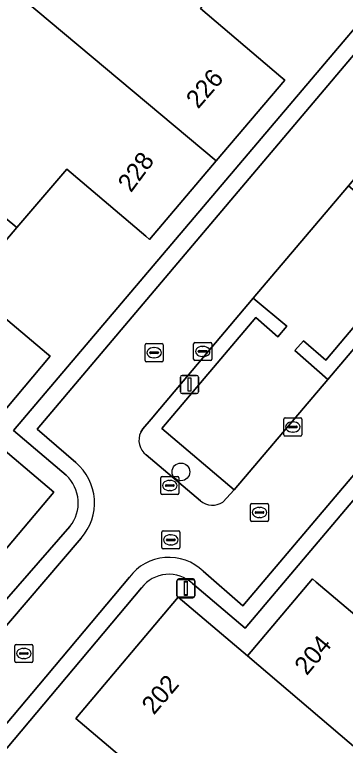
# Model space of a CAD drawing. Extents: x 156412 to 157779, y 382335 to 383768.
# Drawn here: x 157079.52 to 157097.77, y 382636.89 to 382677.17 of the extents above; entities that cross this region are included whole.
import ezdxf

# ---------------------------------------------------------------- set-up
doc = ezdxf.new("R2010")
doc.units = 0
for name, color, linetype in [('IMGEO_Boom', 7, 'Continuous'), ('IMGEO_Erf', 7, 'Continuous'), ('IMGEO_Groenvoorziening', 7, 'Continuous'), ('IMGEO_Haag', 7, 'Continuous'), ('IMGEO_Kolk', 7, 'Continuous'), ('IMGEO_Lichtmast', 7, 'Continuous'), ('IMGEO_Pand', 7, 'Continuous'), ('IMGEO_Pand_nummerreeks', 7, 'Continuous'), ('IMGEO_Parkeervlak_open', 7, 'Continuous'), ('IMGEO_Rijbaan_lokaal_open', 7, 'Continuous'), ('IMGEO_Rioolput', 7, 'Continuous'), ('IMGEO_Voetpad_open', 7, 'Continuous')]:
    doc.layers.add(name, color=color, linetype=linetype)

msp = doc.modelspace()

# ---------------------------------------------------------------- linework, layer by layer
at = {"layer": 'IMGEO_Boom'}
msp.add_circle((157088.698, 382651.962), 0.489, dxfattribs=at)
at = {"layer": 'IMGEO_Erf'}
for points in [[(157086.52, 382645.573), (157081.52, 382639.615), (157078.713, 382636.298), (157083.884, 382631.949), (157100.928, 382617.614), (157154.388, 382680.475), (157057.061, 382763.075), (157025.206, 382732.962), (157021.009, 382728.308), (156999.775, 382703.233), (157017.757, 382688.01), (157023.217, 382683.387), (157030.997, 382692.595)], [(157082.363, 382651.78), (157079.465, 382654.239), (157116.559, 382697.961)], [(157116.559, 382697.961), (157129.305, 382687.146), (157092.239, 382643.346), (157089.335, 382645.82)], [(157035.027, 382689.136), (157027.21, 382679.918), (157032.409, 382675.515), (157069.523, 382644.078), (157074.665, 382639.722), (157075.781, 382641.07), (157077.434, 382643.091), (157082.571, 382648.95)], [(157089.779, 382677.5), (157094.206, 382673.746), (157094.424, 382673.561), (157090.647, 382669.106), (157086.972, 382664.773), (157086.76, 382664.952), (157082.396, 382668.654), (157079.646, 382665.434), (157076.887, 382662.197), (157081.281, 382658.516), (157081.486, 382658.344), (157078.125, 382654.361)], [(157077.888, 382654.049), (157081.687, 382650.856), (157076.065, 382644.201)], [(157086.869, 382635), (157082.896, 382638.38), (157088.538, 382645.059), (157092.368, 382641.822), (157095.964, 382646.066), (157096.166, 382645.895), (157100.542, 382642.187)]]:
    msp.add_lwpolyline(points, dxfattribs=at)
for centre, radius, start, end in [((157080.952, 382650.254), 2.079, 321.1604, 47.2467), ((157088.041, 382644.398), 1.922, 47.7043, 142.3248)]:
    msp.add_arc(centre, radius, start, end, dxfattribs=at)
at = {"layer": 'IMGEO_Groenvoorziening'}
msp.add_lwpolyline([(157099.036, 382667.801), (157100.338, 382669.357), (157099.755, 382669.855), (157097.943, 382667.741), (157101.939, 382664.339), (157096.688, 382658.117), (157095.466, 382659.192), (157094.985, 382658.65), (157096.802, 382657.066), (157106.883, 382668.952), (157106.294, 382669.431), (157102.438, 382664.936)], close=True, dxfattribs=at)
for points in [[(157087.643, 382654.359), (157092.825, 382660.479), (157094.053, 382659.418), (157094.546, 382660.003), (157092.683, 382661.545), (157087.537, 382655.446), (157087.049, 382654.862), (157086.604, 382654.331), (157086.482, 382654.155)], [(157091.012, 382650.298), (157091.638, 382650.975), (157087.643, 382654.359)], [(157086.789, 382652.903), (157089.775, 382650.377)]]:
    msp.add_lwpolyline(points, dxfattribs=at)
for centre, radius, start, end in [((157087.387, 382653.713), 1.007, 153.9779, 233.5772), ((157090.445, 382651.136), 1.012, 228.589, 304.1026)]:
    msp.add_arc(centre, radius, start, end, dxfattribs=at)
at = {"layer": 'IMGEO_Haag'}
msp.add_lwpolyline([(157106.883, 382668.952), (157106.294, 382669.431), (157102.438, 382664.936), (157099.036, 382667.801), (157100.338, 382669.357), (157099.755, 382669.855), (157097.943, 382667.741), (157101.939, 382664.339), (157096.688, 382658.117), (157095.466, 382659.192), (157094.985, 382658.65), (157096.802, 382657.066)], close=True, dxfattribs=at)
for points in [[(157087.643, 382654.359), (157092.825, 382660.479), (157094.053, 382659.418), (157094.546, 382660.003), (157092.683, 382661.545), (157087.537, 382655.446), (157087.049, 382654.862), (157086.604, 382654.331), (157086.482, 382654.155)], [(157091.012, 382650.298), (157091.638, 382650.975), (157087.643, 382654.359)], [(157086.789, 382652.903), (157089.775, 382650.377)]]:
    msp.add_lwpolyline(points, dxfattribs=at)
for centre, radius, start, end in [((157087.387, 382653.713), 1.007, 153.9779, 233.5772), ((157090.445, 382651.136), 1.012, 228.589, 304.1026)]:
    msp.add_arc(centre, radius, start, end, dxfattribs=at)
at = {"layer": 'IMGEO_Kolk'}
for p, q in [((157089.399, 382658.178), (157089.399, 382659.03)), ((157089.474, 382659.104), (157090.326, 382659.104)), ((157090.4, 382659.03), (157090.4, 382658.178)), ((157089.658, 382658.598), (157089.658, 382658.61)), ((157089.701, 382658.647), (157090.099, 382658.647)), ((157089.887, 382658.884), (157089.912, 382658.884)), ((157090.142, 382658.61), (157090.142, 382658.598)), ((157090.096, 382658.561), (157089.698, 382658.561)), ((157089.91, 382658.324), (157089.885, 382658.324)), ((157090.326, 382658.104), (157089.474, 382658.104)), ((157094.373, 382654.015), (157094.373, 382654.867)), ((157094.448, 382654.941), (157095.3, 382654.941)), ((157094.861, 382654.721), (157094.886, 382654.721)), ((157095.374, 382654.867), (157095.374, 382654.015)), ((157094.632, 382654.435), (157094.632, 382654.447)), ((157095.07, 382654.398), (157094.672, 382654.398)), ((157094.675, 382654.484), (157095.073, 382654.484)), ((157094.884, 382654.161), (157094.859, 382654.161)), ((157095.116, 382654.447), (157095.116, 382654.435)), ((157095.3, 382653.941), (157094.448, 382653.941)), ((157079.529, 382641.53), (157079.529, 382642.382)), ((157079.604, 382642.456), (157080.456, 382642.456)), ((157080.017, 382642.236), (157080.042, 382642.236)), ((157080.53, 382642.382), (157080.53, 382641.53)), ((157079.788, 382641.95), (157079.788, 382641.962)), ((157080.226, 382641.913), (157079.828, 382641.913)), ((157079.831, 382641.999), (157080.229, 382641.999)), ((157080.04, 382641.676), (157080.015, 382641.676)), ((157080.272, 382641.962), (157080.272, 382641.95)), ((157080.456, 382641.456), (157079.604, 382641.456))]:
    msp.add_line(p, q, dxfattribs=at)
for points in [[(157089.399, 382658.178), (157089.399, 382659.03)], [(157089.474, 382659.104), (157090.326, 382659.104)], [(157090.4, 382659.03), (157090.4, 382658.178)], [(157090.326, 382658.104), (157089.474, 382658.104)], [(157094.373, 382654.015), (157094.373, 382654.867)], [(157094.448, 382654.941), (157095.3, 382654.941)], [(157095.374, 382654.867), (157095.374, 382654.015)], [(157095.3, 382653.941), (157094.448, 382653.941)], [(157079.529, 382641.53), (157079.529, 382642.382)], [(157079.604, 382642.456), (157080.456, 382642.456)], [(157080.53, 382642.382), (157080.53, 382641.53)], [(157080.456, 382641.456), (157079.604, 382641.456)]]:
    msp.add_lwpolyline(points, dxfattribs=at)
for centre, radius, start, end in [((157089.476, 382659.028), 0.0765, 91.552, 178.448), ((157089.476, 382659.028), 0.0765, 91.552, 178.448), ((157090.324, 382659.028), 0.0765, 1.552, 88.448), ((157090.324, 382659.028), 0.0765, 1.552, 88.448), ((157089.698, 382658.607), 0.0403, 85.8775, 175.7526), ((157089.695, 382658.597), 0.0366, 178.938, 274.7102), ((157090.099, 382658.604), 0.043, 264.8664, 352.4533), ((157090.103, 382658.609), 0.0386, 1.7309, 96.639), ((157089.476, 382658.18), 0.0765, 181.552, 268.448), ((157089.476, 382658.18), 0.0765, 181.552, 268.448), ((157090.324, 382658.18), 0.0765, 271.552, 358.448), ((157090.324, 382658.18), 0.0765, 271.552, 358.448), ((157094.45, 382654.865), 0.0765, 91.552, 178.448), ((157094.45, 382654.865), 0.0765, 91.552, 178.448), ((157095.298, 382654.865), 0.0765, 1.552, 88.448), ((157095.298, 382654.865), 0.0765, 1.552, 88.448), ((157094.672, 382654.444), 0.0403, 85.8775, 175.7526), ((157094.669, 382654.434), 0.0366, 178.938, 274.7102), ((157095.073, 382654.441), 0.043, 264.8664, 352.4533), ((157095.077, 382654.446), 0.0386, 1.7309, 96.639), ((157094.45, 382654.017), 0.0765, 181.552, 268.448), ((157094.45, 382654.017), 0.0765, 181.552, 268.448), ((157095.298, 382654.017), 0.0765, 271.552, 358.448), ((157095.298, 382654.017), 0.0765, 271.552, 358.448), ((157079.606, 382642.38), 0.0765, 91.552, 178.448), ((157079.606, 382642.38), 0.0765, 91.552, 178.448), ((157080.454, 382642.38), 0.0765, 1.552, 88.448), ((157080.454, 382642.38), 0.0765, 1.552, 88.448), ((157079.828, 382641.959), 0.0403, 85.8775, 175.7526), ((157079.825, 382641.949), 0.0366, 178.938, 274.7102), ((157080.229, 382641.956), 0.043, 264.8664, 352.4533), ((157080.233, 382641.961), 0.0386, 1.7309, 96.639), ((157079.606, 382641.532), 0.0765, 181.552, 268.448), ((157079.606, 382641.532), 0.0765, 181.552, 268.448), ((157080.454, 382641.532), 0.0765, 271.552, 358.448), ((157080.454, 382641.532), 0.0765, 271.552, 358.448)]:
    msp.add_arc(centre, radius, start, end, dxfattribs=at)
for centre, major_axis, ratio, start_param, end_param in [((157089.886, 382658.604), (-0.387, 0.002), 0.722429, 4.712389, 7.853982), ((157089.911, 382658.604), (-0.39, 0.002), 0.717154, 1.570796, 4.712389), ((157094.86, 382654.441), (-0.387, 0.002), 0.722429, 4.712389, 7.853982), ((157094.885, 382654.441), (-0.39, 0.002), 0.717154, 1.570796, 4.712389), ((157080.016, 382641.956), (-0.387, 0.002), 0.722429, 4.712389, 7.853982), ((157080.041, 382641.956), (-0.39, 0.002), 0.717154, 1.570796, 4.712389)]:
    msp.add_ellipse(centre, major_axis=major_axis, ratio=ratio, start_param=start_param, end_param=end_param, dxfattribs=at)
at = {"layer": 'IMGEO_Lichtmast'}
for p, q in [((157088.671, 382656.38), (157088.671, 382657.18)), ((157088.671, 382657.18), (157088.671, 382656.38)), ((157088.771, 382657.28), (157089.561, 382657.28)), ((157089.561, 382657.28), (157088.771, 382657.28)), ((157089.661, 382657.18), (157089.661, 382656.38)), ((157089.661, 382656.38), (157089.661, 382657.18)), ((157089.561, 382656.28), (157088.771, 382656.28)), ((157088.771, 382656.28), (157089.561, 382656.28)), ((157088.469, 382645.124), (157088.469, 382645.924)), ((157088.469, 382645.924), (157088.469, 382645.124)), ((157088.479, 382645.168), (157088.479, 382645.968)), ((157088.479, 382645.968), (157088.479, 382645.168)), ((157088.569, 382646.024), (157089.359, 382646.024)), ((157089.359, 382646.024), (157088.569, 382646.024)), ((157088.579, 382646.068), (157089.369, 382646.068)), ((157089.369, 382646.068), (157088.579, 382646.068)), ((157089.459, 382645.924), (157089.459, 382645.124)), ((157089.459, 382645.124), (157089.459, 382645.924)), ((157089.469, 382645.968), (157089.469, 382645.168)), ((157089.469, 382645.168), (157089.469, 382645.968)), ((157089.359, 382645.024), (157088.569, 382645.024)), ((157088.569, 382645.024), (157089.359, 382645.024)), ((157089.369, 382645.068), (157088.579, 382645.068)), ((157088.579, 382645.068), (157089.369, 382645.068))]:
    msp.add_line(p, q, dxfattribs=at)
for points in [[(157089.091, 382657.155), (157089.241, 382657.155), (157089.241, 382656.405), (157089.091, 382656.405), (157089.091, 382657.155)], [(157088.889, 382645.899), (157089.039, 382645.899), (157089.039, 382645.149), (157088.889, 382645.149), (157088.889, 382645.899)], [(157088.899, 382645.943), (157089.049, 382645.943), (157089.049, 382645.193), (157088.899, 382645.193), (157088.899, 382645.943)]]:
    msp.add_lwpolyline(points, dxfattribs=at)
for centre, start, end in [((157088.771, 382657.18), 90, 180), ((157088.771, 382657.18), 90, 180), ((157089.561, 382657.18), 0, 90), ((157089.561, 382657.18), 360, 90), ((157088.771, 382656.38), 180, 270), ((157088.771, 382656.38), 180, 270), ((157089.561, 382656.38), 270, 0), ((157089.561, 382656.38), 270, 0), ((157088.569, 382645.924), 90, 180), ((157088.569, 382645.924), 90, 180), ((157088.579, 382645.968), 90, 180), ((157088.579, 382645.968), 90, 180), ((157089.359, 382645.924), 0, 90), ((157089.359, 382645.924), 360, 90), ((157089.369, 382645.968), 0, 90), ((157089.369, 382645.968), 360, 90), ((157088.569, 382645.124), 180, 270), ((157088.569, 382645.124), 180, 270), ((157088.579, 382645.168), 180, 270), ((157088.579, 382645.168), 180, 270), ((157089.359, 382645.124), 270, 0), ((157089.359, 382645.124), 270, 0), ((157089.369, 382645.168), 270, 0), ((157089.369, 382645.168), 270, 0)]:
    msp.add_arc(centre, 0.1, start, end, dxfattribs=at)
at = {"layer": 'IMGEO_Pand'}
for points in [[(157078.403, 382679.344), (157090.647, 382669.106), (157094.424, 382673.561), (157094.206, 382673.746), (157089.779, 382677.5), (157092.389, 382680.498), (157092.681, 382680.833), (157090.874, 382682.406), (157084.877, 382686.973), (157081.708, 382683.246), (157078.557, 382685.87), (157075.29, 382681.947)], [(157068.85, 382674.35), (157079.646, 382665.434), (157082.396, 382668.654), (157086.76, 382664.952), (157086.972, 382664.773), (157090.647, 382669.106), (157078.403, 382679.344), (157075.141, 382675.666), (157072.092, 382678.238)], [(157068.85, 382674.35), (157065.791, 382670.77), (157068.122, 382668.791), (157065.234, 382665.289), (157078.125, 382654.361), (157081.486, 382658.344), (157081.281, 382658.516), (157076.887, 382662.197), (157079.646, 382665.434)], [(157065.234, 382665.289), (157062.243, 382661.812), (157067.587, 382657.281), (157065.364, 382654.546), (157070.928, 382649.821), (157070.314, 382649.055), (157076.065, 382644.201), (157081.687, 382650.856), (157077.888, 382654.049), (157078.125, 382654.361)], [(157103.269, 382645.408), (157100.542, 382642.187), (157096.166, 382645.895), (157095.964, 382646.066), (157092.368, 382641.822), (157105.338, 382630.784), (157108.551, 382634.527), (157110.844, 382632.593), (157113.989, 382636.321)], [(157092.368, 382641.822), (157088.538, 382645.059), (157082.896, 382638.38), (157086.869, 382635), (157087.453, 382635.686), (157089.403, 382634.041), (157088.822, 382633.354), (157095.136, 382628.006), (157095.821, 382628.815), (157098.974, 382626.145), (157100.569, 382627.995), (157104.212, 382624.793), (157107.614, 382628.83), (157105.338, 382630.784)]]:
    msp.add_lwpolyline(points, close=True, dxfattribs=at)
at = {"layer": 'IMGEO_Parkeervlak_open'}
msp.add_lwpolyline([(157101.939, 382664.339), (157097.943, 382667.741), (157092.683, 382661.545), (157094.546, 382660.003), (157094.053, 382659.418), (157092.825, 382660.479), (157087.643, 382654.359), (157091.638, 382650.975), (157096.802, 382657.066), (157094.985, 382658.65), (157095.466, 382659.192), (157096.688, 382658.117)], close=True, dxfattribs=at)
at = {"layer": 'IMGEO_Rijbaan_lokaal_open'}
for points in [[(157089.934, 382646.493), (157092.121, 382644.588), (157128.088, 382687.021), (157116.675, 382696.742), (157080.769, 382654.32), (157082.895, 382652.477)], [(157086.482, 382654.155), (157086.604, 382654.331), (157087.049, 382654.862), (157087.537, 382655.446), (157092.683, 382661.545), (157097.943, 382667.741), (157099.755, 382669.855), (157100.503, 382670.752), (157104.132, 382675.056), (157109.432, 382681.271), (157115.149, 382688.036), (157115.441, 382688.382)], [(157120.065, 382684.473), (157119.766, 382684.121), (157114.538, 382677.954), (157107.635, 382669.852), (157106.883, 382668.952), (157096.802, 382657.066), (157091.638, 382650.975), (157091.012, 382650.298)], [(157089.775, 382650.377), (157086.789, 382652.903)], [(157083.187, 382648.317), (157078.193, 382642.479), (157073.524, 382636.956), (157076.186, 382634.672), (157080.854, 382640.215), (157085.852, 382646.157)]]:
    msp.add_lwpolyline(points, dxfattribs=at)
for centre, radius, start, end in [((157087.387, 382653.713), 1.007, 153.9779, 233.5772), ((157081.033, 382650.256), 2.898, 318.0108, 50.0195), ((157090.445, 382651.136), 1.012, 228.589, 304.1026), ((157088.041, 382644.524), 2.731, 46.1303, 143.2808)]:
    msp.add_arc(centre, radius, start, end, dxfattribs=at)
at = {"layer": 'IMGEO_Rioolput'}
for p, q in [((157086.791, 382659.034), (157087.643, 382659.034)), ((157086.716, 382658.108), (157086.716, 382658.96)), ((157087.204, 382658.814), (157087.229, 382658.814)), ((157087.717, 382658.96), (157087.717, 382658.108)), ((157086.975, 382658.528), (157086.975, 382658.54)), ((157087.413, 382658.491), (157087.015, 382658.491)), ((157087.018, 382658.577), (157087.416, 382658.577)), ((157087.227, 382658.254), (157087.202, 382658.254)), ((157087.459, 382658.54), (157087.459, 382658.528)), ((157087.643, 382658.034), (157086.791, 382658.034)), ((157087.585, 382650.786), (157087.585, 382651.638)), ((157087.66, 382651.712), (157088.512, 382651.712)), ((157088.073, 382651.492), (157088.098, 382651.492)), ((157088.586, 382651.638), (157088.586, 382650.786)), ((157087.844, 382651.206), (157087.844, 382651.218)), ((157088.282, 382651.169), (157087.884, 382651.169)), ((157087.887, 382651.255), (157088.285, 382651.255)), ((157088.328, 382651.218), (157088.328, 382651.206)), ((157088.512, 382650.712), (157087.66, 382650.712)), ((157088.096, 382650.932), (157088.071, 382650.932)), ((157092.536, 382649.301), (157092.536, 382650.153)), ((157092.611, 382650.227), (157093.463, 382650.227)), ((157093.537, 382650.153), (157093.537, 382649.301)), ((157092.795, 382649.721), (157092.795, 382649.733)), ((157092.838, 382649.77), (157093.236, 382649.77)), ((157093.024, 382650.007), (157093.049, 382650.007)), ((157093.279, 382649.733), (157093.279, 382649.721)), ((157093.233, 382649.684), (157092.835, 382649.684)), ((157093.047, 382649.447), (157093.022, 382649.447)), ((157093.463, 382649.227), (157092.611, 382649.227)), ((157087.639, 382647.79), (157087.639, 382648.642)), ((157087.714, 382648.716), (157088.566, 382648.716)), ((157088.64, 382648.642), (157088.64, 382647.79)), ((157087.898, 382648.21), (157087.898, 382648.222)), ((157088.336, 382648.173), (157087.938, 382648.173)), ((157087.941, 382648.259), (157088.339, 382648.259)), ((157088.127, 382648.496), (157088.152, 382648.496)), ((157088.382, 382648.222), (157088.382, 382648.21)), ((157088.566, 382647.716), (157087.714, 382647.716)), ((157088.15, 382647.936), (157088.125, 382647.936))]:
    msp.add_line(p, q, dxfattribs=at)
for points in [[(157086.791, 382659.034), (157087.643, 382659.034)], [(157086.716, 382658.108), (157086.716, 382658.96)], [(157087.717, 382658.96), (157087.717, 382658.108)], [(157087.643, 382658.034), (157086.791, 382658.034)], [(157087.585, 382650.786), (157087.585, 382651.638)], [(157087.66, 382651.712), (157088.512, 382651.712)], [(157088.586, 382651.638), (157088.586, 382650.786)], [(157088.512, 382650.712), (157087.66, 382650.712)], [(157092.536, 382649.301), (157092.536, 382650.153)], [(157092.611, 382650.227), (157093.463, 382650.227)], [(157093.537, 382650.153), (157093.537, 382649.301)], [(157093.463, 382649.227), (157092.611, 382649.227)], [(157087.639, 382647.79), (157087.639, 382648.642)], [(157087.714, 382648.716), (157088.566, 382648.716)], [(157088.64, 382648.642), (157088.64, 382647.79)], [(157088.566, 382647.716), (157087.714, 382647.716)]]:
    msp.add_lwpolyline(points, dxfattribs=at)
for centre, radius, start, end in [((157086.793, 382658.958), 0.0765, 91.552, 178.448), ((157086.793, 382658.958), 0.0765, 91.552, 178.448), ((157087.641, 382658.958), 0.0765, 1.552, 88.448), ((157087.641, 382658.958), 0.0765, 1.552, 88.448), ((157087.015, 382658.537), 0.0403, 85.8775, 175.7526), ((157087.012, 382658.527), 0.0366, 178.938, 274.7102), ((157087.416, 382658.534), 0.043, 264.8664, 352.4533), ((157087.42, 382658.539), 0.0386, 1.7309, 96.639), ((157086.793, 382658.11), 0.0765, 181.552, 268.448), ((157086.793, 382658.11), 0.0765, 181.552, 268.448), ((157087.641, 382658.11), 0.0765, 271.552, 358.448), ((157087.641, 382658.11), 0.0765, 271.552, 358.448), ((157087.662, 382651.636), 0.0765, 91.552, 178.448), ((157087.662, 382651.636), 0.0765, 91.552, 178.448), ((157088.51, 382651.636), 0.0765, 1.552, 88.448), ((157088.51, 382651.636), 0.0765, 1.552, 88.448), ((157087.884, 382651.215), 0.0403, 85.8775, 175.7526), ((157087.881, 382651.205), 0.0366, 178.938, 274.7102), ((157088.285, 382651.212), 0.043, 264.8664, 352.4533), ((157088.289, 382651.217), 0.0386, 1.7309, 96.639), ((157087.662, 382650.788), 0.0765, 181.552, 268.448), ((157087.662, 382650.788), 0.0765, 181.552, 268.448), ((157088.51, 382650.788), 0.0765, 271.552, 358.448), ((157088.51, 382650.788), 0.0765, 271.552, 358.448), ((157092.613, 382650.151), 0.0765, 91.552, 178.448), ((157092.613, 382650.151), 0.0765, 91.552, 178.448), ((157093.461, 382650.151), 0.0765, 1.552, 88.448), ((157093.461, 382650.151), 0.0765, 1.552, 88.448), ((157092.835, 382649.73), 0.0403, 85.8775, 175.7526), ((157093.24, 382649.732), 0.0386, 1.7309, 96.639), ((157092.832, 382649.72), 0.0366, 178.938, 274.7102), ((157093.236, 382649.727), 0.043, 264.8664, 352.4533), ((157092.613, 382649.303), 0.0765, 181.552, 268.448), ((157092.613, 382649.303), 0.0765, 181.552, 268.448), ((157093.461, 382649.303), 0.0765, 271.552, 358.448), ((157093.461, 382649.303), 0.0765, 271.552, 358.448), ((157087.716, 382648.64), 0.0765, 91.552, 178.448), ((157087.716, 382648.64), 0.0765, 91.552, 178.448), ((157088.564, 382648.64), 0.0765, 1.552, 88.448), ((157088.564, 382648.64), 0.0765, 1.552, 88.448), ((157087.938, 382648.219), 0.0403, 85.8775, 175.7526), ((157087.935, 382648.209), 0.0366, 178.938, 274.7102), ((157088.339, 382648.216), 0.043, 264.8664, 352.4533), ((157088.343, 382648.221), 0.0386, 1.7309, 96.639), ((157087.716, 382647.792), 0.0765, 181.552, 268.448), ((157087.716, 382647.792), 0.0765, 181.552, 268.448), ((157088.564, 382647.792), 0.0765, 271.552, 358.448), ((157088.564, 382647.792), 0.0765, 271.552, 358.448)]:
    msp.add_arc(centre, radius, start, end, dxfattribs=at)
for centre, major_axis, ratio, start_param, end_param in [((157087.203, 382658.534), (-0.387, 0.002), 0.722429, 4.712389, 7.853982), ((157087.228, 382658.534), (-0.39, 0.002), 0.717154, 1.570796, 4.712389), ((157088.072, 382651.212), (-0.387, 0.002), 0.722429, 4.712389, 7.853982), ((157088.097, 382651.212), (-0.39, 0.002), 0.717154, 1.570796, 4.712389), ((157093.023, 382649.727), (-0.387, 0.002), 0.722429, 4.712389, 7.853982), ((157093.048, 382649.727), (-0.39, 0.002), 0.717154, 1.570796, 4.712389), ((157088.126, 382648.216), (-0.387, 0.002), 0.722429, 4.712389, 7.853982), ((157088.151, 382648.216), (-0.39, 0.002), 0.717154, 1.570796, 4.712389)]:
    msp.add_ellipse(centre, major_axis=major_axis, ratio=ratio, start_param=start_param, end_param=end_param, dxfattribs=at)
at = {"layer": 'IMGEO_Voetpad_open'}
for points in [[(157089.335, 382645.82), (157092.239, 382643.346), (157129.305, 382687.146), (157116.559, 382697.961), (157079.465, 382654.239), (157082.363, 382651.78)], [(157082.895, 382652.477), (157080.769, 382654.32), (157116.675, 382696.742), (157128.088, 382687.021), (157092.121, 382644.588), (157089.934, 382646.493)], [(157082.571, 382648.95), (157077.434, 382643.091), (157075.781, 382641.07), (157074.665, 382639.722), (157072.861, 382637.544), (157073.524, 382636.956), (157078.193, 382642.479), (157083.187, 382648.317)], [(157085.852, 382646.157), (157080.854, 382640.215), (157076.186, 382634.672), (157076.761, 382634.16), (157078.713, 382636.298), (157081.52, 382639.615), (157086.52, 382645.573)]]:
    msp.add_lwpolyline(points, dxfattribs=at)
for centre, radius, start, end in [((157081.033, 382650.256), 2.898, 318.0108, 50.0195), ((157080.952, 382650.254), 2.079, 321.1604, 47.2467), ((157088.041, 382644.524), 2.731, 46.1303, 143.2808), ((157088.041, 382644.398), 1.922, 47.7043, 142.3248)]:
    msp.add_arc(centre, radius, start, end, dxfattribs=at)

# ---------------------------------------------------------------- texts
at = {"layer": 'IMGEO_Pand_nummerreeks'}
for s, rotation, p in [('226', 49.0373, (157089.644, 382671.933)), ('228', 53.3746, (157085.94, 382667.321)), ('204', 50.2034, (157095.643, 382640.702)), ('202', 49.6153, (157087.205, 382638.529))]:
    msp.add_text(s, height=1, rotation=rotation, dxfattribs=at).set_placement(p)

doc.saveas('drawing.dxf')
